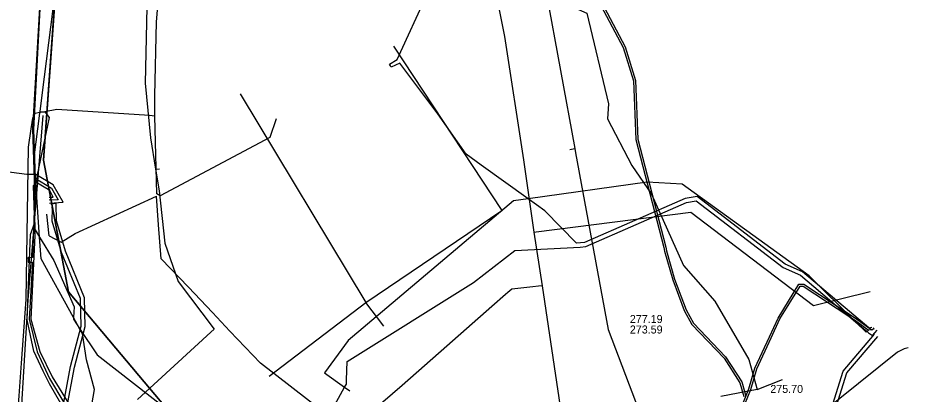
# Model space of a CAD drawing. Extents: x -598233 to -596890, y -1157848 to -1156431.
# Drawn here: x -598064.9 to -597975.9, y -1156791.1 to -1156753.5 of the extents above; entities that cross this region are included whole.
import ezdxf

# ---------------------------------------------------------------- set-up
doc = ezdxf.new("R2010")
doc.units = 0
for name, color, linetype in [('Vrstva 1', 7, 'Continuous'), ('Vrstva 12', 7, 'Continuous'), ('Vrstva 13', 7, 'Continuous'), ('Vrstva 16', 7, 'Continuous'), ('Vrstva 4', 7, 'Continuous'), ('Vrstva 42', 7, 'Continuous'), ('Vrstva 44', 7, 'Continuous'), ('Vrstva 5', 7, 'Continuous'), ('Vrstva 54', 7, 'Continuous'), ('Vrstva 55', 7, 'Continuous'), ('Vrstva 60', 7, 'Continuous'), ('Vrstva 8', 7, 'Continuous')]:
    doc.layers.add(name, color=color, linetype=linetype)

msp = doc.modelspace()

# ---------------------------------------------------------------- linework, layer by layer
at = {"layer": 'Vrstva 1'}
for p, q in [((-598027.351, -1156756.306), (-598016.522, -1156772.757)), ((-598042.686, -1156761.074), (-598030.134, -1156781.94)), ((-598028.309, -1156784.305), (-598030.134, -1156781.94))]:
    msp.add_line(p, q, dxfattribs=at)
msp.add_lwpolyline([(-598039.798, -1156789.3), (-598030.134, -1156781.94), (-598016.522, -1156772.757)], dxfattribs=at)
at = {"layer": 'Vrstva 12'}
for points in [[(-598051.2, -1156761.29), (-598051.05, -1156753.89), (-598050.34, -1156745.55), (-598048.94, -1156725.08)], [(-598062.46, -1156761.21), (-598059.82, -1156740.51)], [(-598062.66, -1156762.83), (-598062.46, -1156761.21)], [(-598051.21, -1156763.3), (-598051.2, -1156761.29)], [(-598063.55, -1156764.56), (-598063.4, -1156763.5), (-598063.17, -1156763.02), (-598062.56, -1156762.86), (-598062.21, -1156762.87)], [(-598062.21, -1156762.87), (-598061.78, -1156763.44), (-598062.96, -1156769.19), (-598063.04, -1156769.87), (-598063.38, -1156770.26), (-598063.25, -1156773.2), (-598063.27, -1156774.51), (-598062.72, -1156775.41), (-598061.31, -1156777.73), (-598059.28, -1156782.36), (-598059.33, -1156783.44), (-598059.34, -1156783.62), (-598058.72, -1156784.54), (-598056.96, -1156787.16), (-598048.05, -1156794.14), (-598047.34, -1156795.54), (-598044.92, -1156797.3), (-598044.86, -1156797.51), (-598046.63, -1156799.95)], [(-598058.04, -1156787.68), (-598058.44, -1156785.05), (-598058.72, -1156784.54), (-598059.33, -1156783.44), (-598062.58, -1156777.56), (-598062.72, -1156775.41), (-598063.25, -1156767.43), (-598062.69, -1156763)], [(-598062.69, -1156763), (-598062.67, -1156762.91), (-598062.66, -1156762.83)], [(-598062.66, -1156762.83), (-598062.21, -1156762.87)], [(-598051.21, -1156763.3), (-598051.74, -1156763.25), (-598061.01, -1156762.64), (-598062.21, -1156762.87)], [(-598062.383, -1156763.241), (-598063.884, -1156781.663), (-598065.266, -1156804.308), (-598066.172, -1156805.975), (-598066.402, -1156805.775)], [(-598039.09, -1156763.57), (-598039.73, -1156765.45), (-598050.69, -1156771.27), (-598051.02, -1156771.07), (-598051.21, -1156763.3)], [(-598068.9, -1156807.34), (-598068.74, -1156807.08), (-598067.14, -1156808.13), (-598066.44, -1156806.03), (-598065.99, -1156804.82), (-598065.45, -1156800.89), (-598064.78, -1156791.28), (-598064.54, -1156788.02), (-598064.05, -1156781.65), (-598063.84, -1156766.4), (-598063.55, -1156764.56)], [(-598058.5, -1156797.89), (-598057.25, -1156790.64), (-598058.04, -1156787.68)]]:
    msp.add_lwpolyline(points, dxfattribs=at)
at = {"layer": 'Vrstva 13'}
for p, q in [((-597997.659, -1156772.919), (-597985.391, -1156782.224)), ((-598012.48, -1156780.27), (-598012.86, -1156780.31)), ((-597985.391, -1156782.224), (-597979.732, -1156780.833))]:
    msp.add_line(p, q, dxfattribs=at)
for points in [[(-598012.48, -1156780.27), (-598013.289, -1156774.909), (-598014.338, -1156767.691), (-598016.248, -1156755.345), (-598018.992, -1156741.413)], [(-598013.289, -1156774.909), (-598013.11, -1156774.883), (-597997.659, -1156772.919)], [(-598012.86, -1156780.31), (-598013.43, -1156780.38), (-598015.55, -1156780.6), (-598015.94, -1156780.94), (-598016.18, -1156781.15), (-598017.53, -1156782.35), (-598022.03, -1156786.3), (-598026.5, -1156790.23), (-598031.1, -1156794.22)], [(-598008.69, -1156807.52), (-598008.73, -1156807.1), (-598009.009, -1156803.588), (-598012.48, -1156780.27)]]:
    msp.add_lwpolyline(points, dxfattribs=at)
at = {"layer": 'Vrstva 16'}
for points in [[(-598048.9, -1156713.75), (-598048.95, -1156714.44), (-598049.45, -1156718.66), (-598049.64, -1156721.17), (-598051.17, -1156736.27), (-598051.43, -1156740.63), (-598051.94, -1156749.35), (-598052.17, -1156760.02), (-598051.64, -1156765.49), (-598051.15, -1156768.61), (-598050.79, -1156770.78), (-598050.2, -1156776.02), (-598048.88, -1156779.84), (-598045.29, -1156784.59), (-598045.62, -1156784.91), (-598052.94, -1156791.64)], [(-598051.15, -1156768.61), (-598050.74, -1156768.56)]]:
    msp.add_lwpolyline(points, dxfattribs=at)
at = {"layer": 'Vrstva 42'}
for points in [[(-598062.589, -1156750.635), (-598063.348, -1156764.644), (-598063.173, -1156769.5), (-598061.526, -1156770.491), (-598060.866, -1156771.67), (-598061.755, -1156771.719)], [(-597979.365, -1156784.489), (-597979.47, -1156784.605), (-597979.569, -1156784.714), (-597979.663, -1156784.635), (-597979.865, -1156784.464), (-597984.797, -1156780.292), (-597986.484, -1156778.865), (-597988.215, -1156778.091), (-597997.011, -1156771.354), (-597998.209, -1156771.553), (-598008.26, -1156775.944), (-598009.09, -1156776.017), (-598012.232, -1156772.767), (-598013.89, -1156771.581), (-598018.608, -1156768.207), (-598020.098, -1156767.115), (-598022.936, -1156763.069), (-598026.711, -1156758.008), (-598027.581, -1156758.406), (-598027.662, -1156758.272), (-598027.776, -1156758.093), (-598026.988, -1156757.631), (-598023.973, -1156751.021)], [(-598061.737, -1156772.008), (-598060.352, -1156771.919), (-598061.362, -1156770.187), (-598063.087, -1156769.13), (-598063.987, -1156769.141), (-598068.359, -1156768.584)], [(-598061.759, -1156771.399), (-598061.353, -1156771.402), (-598061.707, -1156770.749), (-598063.158, -1156769.888), (-598063.306, -1156773.705), (-598063.435, -1156777.445), (-598063.885, -1156777.47), (-598063.878, -1156777.686), (-598063.868, -1156777.904), (-598063.441, -1156777.896), (-598063.762, -1156783.59), (-598062.952, -1156786.859), (-598061.721, -1156789.529), (-598060.315, -1156791.942)], [(-597979.897, -1156784.719), (-597980.043, -1156784.846), (-597980.13, -1156784.922), (-597981.161, -1156783.899), (-597981.567, -1156783.496), (-597982.277, -1156782.792), (-597984.797, -1156780.292), (-597985.81, -1156779.287), (-597998.521, -1156770.093), (-598002.009, -1156769.909), (-598013.89, -1156771.581), (-598015.375, -1156771.79), (-598031.89, -1156785.744), (-598034.267, -1156788.986), (-598032.245, -1156790.418), (-598031.738, -1156790.778)], [(-598032.064, -1156790.095), (-598032.041, -1156789.686), (-598032.005, -1156787.838), (-598019.367, -1156779.937), (-598015.226, -1156776.753), (-598008.72, -1156776.405), (-598008.153, -1156776.334), (-597998.094, -1156771.939), (-597997.117, -1156771.777), (-597988.421, -1156778.437), (-597986.699, -1156779.207), (-597983.118, -1156782.241), (-597981.873, -1156783.296), (-597981.161, -1156783.899), (-597980.043, -1156784.846), (-597979.89, -1156784.976), (-597979.505, -1156785.228), (-597979.04, -1156784.712)], [(-598056.114, -1156814.565), (-598056.114, -1156814.185), (-598059.699, -1156814.633), (-598063.682, -1156813.786), (-598064.546, -1156813.6), (-598061.286, -1156797.032), (-598060.315, -1156791.942), (-598059.625, -1156788.326), (-598058.561, -1156784.296), (-598058.619, -1156781.552), (-598060.529, -1156776.947), (-598061.454, -1156773.815), (-598061.418, -1156772.461), (-598061.517, -1156772.485)], [(-598055.714, -1156814.561), (-598055.714, -1156813.731), (-598059.681, -1156814.227), (-598063.598, -1156813.394), (-598064.078, -1156813.292), (-598060.894, -1156797.108), (-598060.008, -1156792.467), (-598059.235, -1156788.414), (-598058.159, -1156784.344), (-598058.221, -1156781.468), (-598060.151, -1156776.813), (-598061.046, -1156773.785), (-598061.051, -1156772.03), (-598061.59, -1156772.098)], [(-597990.579, -1156805.873), (-597990.73, -1156804.672), (-597990.601, -1156803.123), (-597990.82, -1156801.567), (-597990.82, -1156801.082), (-597990.855, -1156801.007), (-597991.027, -1156800.643), (-597991.05, -1156800.594), (-597991.221, -1156800.232), (-597991.307, -1156800.049), (-597991.819, -1156796.414), (-597992.443, -1156792.088), (-597991.855, -1156790.578), (-597991.254, -1156788.505), (-597989.801, -1156785.378), (-597988.928, -1156783.493), (-597986.845, -1156780.099), (-597986.369, -1156780.111), (-597983.118, -1156782.241), (-597982.277, -1156782.792), (-597981.093, -1156783.568), (-597979.874, -1156784.465), (-597979.865, -1156784.464), (-597979.564, -1156784.418)], [(-597992.237, -1156792.112), (-597991.665, -1156790.642), (-597991.066, -1156788.575), (-597989.619, -1156785.462), (-597988.752, -1156783.587), (-597986.735, -1156780.301), (-597986.431, -1156780.309), (-597981.873, -1156783.296), (-597981.567, -1156783.496), (-597981.207, -1156783.732), (-597979.926, -1156784.675), (-597979.663, -1156784.635), (-597979.47, -1156784.605), (-597979.314, -1156784.581)], [(-597985.58, -1156799.813), (-597985.501, -1156798.615), (-597982.419, -1156788.792), (-597979.297, -1156785.108)], [(-597985.38, -1156799.827), (-597985.097, -1156798.665), (-597982.061, -1156788.988), (-597978.955, -1156785.33)], [(-598033.633, -1156792.891), (-598032.245, -1156790.418), (-598032.064, -1156790.095)]]:
    msp.add_lwpolyline(points, dxfattribs=at)
at = {"layer": 'Vrstva 44'}
for points in [[(-598031.757, -1156674.856), (-598030.409, -1156684.325), (-598029.698, -1156688.429), (-598022.558, -1156723.228), (-598021.958, -1156726.793), (-598021.033, -1156729.905), (-598014.479, -1156729.462), (-598012.991, -1156730.152), (-598011.414, -1156731.964), (-598009.478, -1156743.901), (-598007.994, -1156749.626), (-598004.413, -1156756.458), (-598003.379, -1156759.787), (-598003.139, -1156765.625), (-598000.338, -1156776.439), (-598000.288, -1156776.811), (-597999.455, -1156779.671), (-597998.311, -1156782.741), (-597997.562, -1156784.139), (-597994.329, -1156787.512), (-597992.752, -1156789.962), (-597992.359, -1156791.328)], [(-598031.462, -1156674.856), (-598030.211, -1156684.295), (-598029.502, -1156688.391), (-598022.362, -1156723.192), (-598021.762, -1156726.747), (-598020.887, -1156729.695), (-598014.441, -1156729.258), (-598012.869, -1156729.988), (-598011.226, -1156731.876), (-598009.282, -1156743.859), (-598007.806, -1156749.554), (-598004.227, -1156756.382), (-598003.181, -1156759.753), (-598002.941, -1156765.595), (-598000.142, -1156776.401), (-598000.092, -1156776.769), (-597999.265, -1156779.609), (-597998.129, -1156782.659), (-597997.398, -1156784.021), (-597994.171, -1156787.388), (-597992.568, -1156789.878), (-597992.161, -1156791.292)]]:
    msp.add_lwpolyline(points, dxfattribs=at)
at = {"layer": 'Vrstva 5'}
msp.add_line((-598009.739, -1156766.628), (-598009.247, -1156766.537), dxfattribs=at)
for points in [[(-598014.98, -1156735.32), (-598009.247, -1156766.537), (-598009.163, -1156766.99), (-598005.902, -1156784.63)], [(-598005.902, -1156784.63), (-597998.718, -1156803.605), (-597998.574, -1156803.983), (-597996.995, -1156808.156), (-597996.241, -1156810.134)], [(-597975.93, -1156786.48), (-597976.33, -1156786.57), (-597977, -1156786.9), (-597990.55, -1156797.8), (-597998.18, -1156803.7), (-597998.574, -1156803.983)]]:
    msp.add_lwpolyline(points, dxfattribs=at)
at = {"layer": 'Vrstva 54'}
for p, q in [((-598060.26, -1156738.45), (-598062.32, -1156767.72)), ((-598062.32, -1156767.72), (-598059.85, -1156780.87)), ((-598059.85, -1156780.87), (-598055.12, -1156786.5)), ((-598055.12, -1156786.5), (-598046.79, -1156796.42))]:
    msp.add_line(p, q, dxfattribs=at)
at = {"layer": 'Vrstva 55'}
for points in [[(-598063.21, -1156773.95), (-598063.16, -1156771.79), (-598063.4, -1156764.58), (-598062.59, -1156750.72), (-598061.68, -1156745.66), (-598061.88, -1156742.63), (-598061.222, -1156737.506), (-598059.65, -1156722.79), (-598059.15, -1156718.95), (-598060.26, -1156714.19), (-598058.54, -1156700.84), (-598057.23, -1156690.11), (-598056.62, -1156686.17), (-598054.39, -1156674.03), (-598054.19, -1156670.89), (-598050.95, -1156659.15), (-598048.02, -1156644.08), (-598047.684, -1156641.697), (-598045.453, -1156640.505), (-598036.531, -1156640.814)], [(-598019.61, -1156681.01), (-598022.03, -1156682.2), (-598024.52, -1156685.31), (-598026.04, -1156690.49), (-598025.27, -1156705.33), (-598020.67, -1156725.3), (-598017.17, -1156742.94), (-598015.97, -1156749.47), (-598008.04, -1156753.01), (-598005.89, -1156762.09), (-598005.97, -1156763.58), (-598003.54, -1156768.24), (-598001.59, -1156771.1), (-597998.39, -1156778.24), (-597995.25, -1156781.8), (-597991.85, -1156787.64), (-597991.03, -1156790.63), (-597994.64, -1156791.33)], [(-598061.76, -1156775.26), (-598060.56, -1156775.92), (-598059.18, -1156775.03), (-598051.03, -1156771.32)], [(-598034.434, -1156792.837), (-598040.654, -1156787.997), (-598043.72, -1156784.82), (-598045.46, -1156782.94), (-598047.849, -1156780.417), (-598050.563, -1156777.558), (-598050.828, -1156774.189), (-598051.03, -1156771.32)], [(-598061.76, -1156775.26), (-598062, -1156773.1)], [(-598057.35, -1156814.71), (-598057.82, -1156814.49), (-598056.5, -1156808.22), (-598054.32, -1156802.19), (-598051.31, -1156795.08), (-598060.11, -1156792.91), (-598061.74, -1156790.07), (-598062.35, -1156788.8), (-598063.31, -1156786.81), (-598063.97, -1156783.68), (-598063.62, -1156775.13), (-598063.21, -1156773.95)], [(-598063.21, -1156773.95), (-598063.19, -1156775.23), (-598063.6, -1156783.6), (-598062.69, -1156786.84), (-598061.47, -1156789.37), (-598059.55, -1156792.51), (-598050.85, -1156794.73), (-598048.758, -1156795.921), (-598045.06, -1156798.181), (-598039.308, -1156802.564), (-598031.364, -1156808.042), (-598023.64, -1156813.85), (-598016.35, -1156820.03), (-598013.42, -1156824.48)], [(-597991.03, -1156790.63), (-597988.49, -1156789.64)]]:
    msp.add_lwpolyline(points, dxfattribs=at)
at = {"layer": 'Vrstva 60'}
for points in [[(-598051.82, -1156669.27), (-598056.59, -1156696.84), (-598058.24, -1156716.84), (-598058.5, -1156719.61), (-598060.26, -1156738.45), (-598062.32, -1156767.72), (-598059.85, -1156780.87), (-598055.12, -1156786.5), (-598046.79, -1156796.42)], [(-598046.79, -1156796.42), (-598055.12, -1156786.5), (-598059.85, -1156780.87), (-598062.32, -1156767.72), (-598060.26, -1156738.45), (-598058.5, -1156719.61), (-598058.24, -1156716.84), (-598056.59, -1156696.84), (-598051.82, -1156669.27)]]:
    msp.add_lwpolyline(points, dxfattribs=at)

# ---------------------------------------------------------------- texts
at = {"layer": 'Vrstva 4'}
msp.add_text('275.70', height=0.8, dxfattribs=at).set_placement((-597989.709, -1156790.985))
at = {"layer": 'Vrstva 8'}
for s, p in [('277.19', (-598003.743, -1156783.99)), ('273.59', (-598003.743, -1156785.04))]:
    msp.add_text(s, height=0.8, dxfattribs=at).set_placement(p)

doc.saveas('drawing.dxf')
